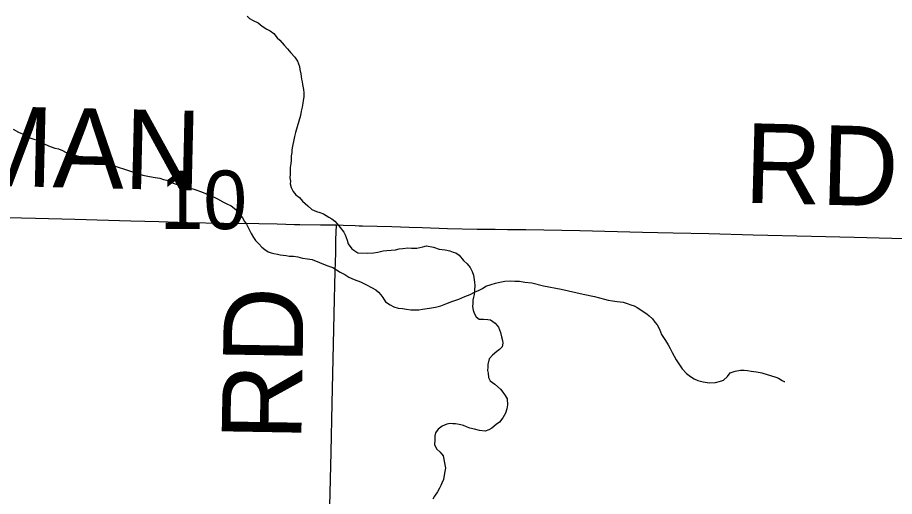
# Model space of a CAD drawing. Extents: x 2.4 to 73.1, y 4.5 to 25.6.
# Drawn here: x 47.743 to 48.0558, y 20.6839 to 20.8549 of the extents above; entities that cross this region are included whole.
import ezdxf

# ---------------------------------------------------------------- set-up
doc = ezdxf.new("R2010")
doc.units = 0
for name, color, linetype in [('GM_X_Minor_River', 7, 'Continuous'), ('GM_X_Section_Text', 7, 'Continuous'), ('GM_X_Township_Road', 7, 'Continuous'), ('GM_X_Township_Road_Text', 7, 'Continuous')]:
    doc.layers.add(name, color=color, linetype=linetype)

msp = doc.modelspace()

# ---------------------------------------------------------------- linework, layer by layer
at = {"layer": 'GM_X_Minor_River'}
for points in [[(47.82487, 20.8554), (47.8258, 20.85461), (47.82711, 20.85381), (47.82879, 20.85299), (47.83028, 20.8518), (47.83196, 20.85079), (47.83308, 20.85019), (47.83439, 20.84919), (47.83567, 20.84763), (47.8366, 20.84684), (47.83806, 20.84508), (47.83935, 20.8437), (47.84045, 20.84233), (47.84192, 20.84076), (47.84283, 20.8394), (47.84318, 20.83844), (47.84353, 20.83748), (47.84369, 20.83633), (47.84402, 20.8348), (47.84418, 20.83384), (47.84434, 20.83288), (47.8445, 20.83193), (47.84466, 20.83097), (47.84498, 20.82925), (47.84514, 20.8281), (47.84509, 20.82658), (47.84486, 20.82526), (47.84483, 20.82431), (47.84459, 20.82298), (47.84416, 20.82148), (47.84392, 20.81996), (47.84329, 20.81789), (47.84221, 20.81393), (47.84178, 20.81242), (47.84155, 20.81129), (47.8411, 20.80902), (47.84087, 20.8077)], [(47.74143, 20.81505), (47.7433, 20.81404), (47.74555, 20.81301), (47.74742, 20.812), (47.74912, 20.81137), (47.75025, 20.81115), (47.75231, 20.80994), (47.754, 20.80912), (47.75625, 20.80828), (47.75758, 20.80805), (47.75908, 20.80743), (47.76095, 20.80642), (47.76341, 20.80576), (47.76605, 20.80511), (47.7687, 20.80445), (47.77134, 20.80379), (47.77342, 20.80315), (47.77549, 20.80251), (47.77719, 20.80208), (47.77889, 20.80145), (47.78115, 20.8008), (47.78775, 20.79868), (47.79002, 20.79823), (47.7921, 20.79778), (47.7938, 20.79753), (47.79512, 20.79711), (47.79626, 20.79688), (47.79738, 20.79627), (47.79889, 20.79565), (47.80096, 20.79501), (47.80247, 20.79458), (47.80398, 20.79415), (47.80549, 20.79372), (47.807, 20.79329), (47.80832, 20.79287), (47.80982, 20.79225), (47.81113, 20.79163), (47.81264, 20.79101), (47.81433, 20.7902), (47.8162, 20.78918), (47.81769, 20.78837), (47.8192, 20.78775), (47.82087, 20.78637), (47.8218, 20.78557), (47.82234, 20.78461), (47.82325, 20.78343), (47.82397, 20.78208), (47.8247, 20.7811), (47.82577, 20.77897), (47.82631, 20.77782), (47.82722, 20.77645), (47.82794, 20.77529), (47.82905, 20.77411), (47.83015, 20.77293), (47.83127, 20.77213), (47.83239, 20.77134), (47.83351, 20.77092), (47.83446, 20.7707), (47.83578, 20.77046), (47.83673, 20.77024), (47.83882, 20.76998), (47.83995, 20.76976), (47.84147, 20.76971), (47.84299, 20.76947), (47.84469, 20.76903), (47.84639, 20.76878), (47.8481, 20.76854), (47.85337, 20.76646), (47.85543, 20.76563), (47.85805, 20.76402), (47.85974, 20.76321), (47.86123, 20.76221), (47.8631, 20.76138), (47.86536, 20.76055), (47.86743, 20.75953), (47.8693, 20.75851), (47.87079, 20.7577), (47.87172, 20.75691), (47.87264, 20.75593), (47.87337, 20.75496), (47.87428, 20.7534), (47.87596, 20.7524), (47.87726, 20.75159), (47.87877, 20.75116), (47.8803, 20.75111), (47.88181, 20.75087), (47.88333, 20.75063), (47.88447, 20.75059), (47.88618, 20.75054), (47.88752, 20.75087), (47.89001, 20.75117), (47.89211, 20.75148), (47.89403, 20.75199), (47.89577, 20.75269), (47.89789, 20.75357)], [(47.84087, 20.8077), (47.84084, 20.80675), (47.84061, 20.80561), (47.84056, 20.8039), (47.84052, 20.80276), (47.84029, 20.80144), (47.84024, 20.79992), (47.84021, 20.79897), (47.84017, 20.79764), (47.84032, 20.79649), (47.84029, 20.79554), (47.84063, 20.7942), (47.84135, 20.79284), (47.84226, 20.79167), (47.84356, 20.79068), (47.84466, 20.78931), (47.84651, 20.78773), (47.84799, 20.78635), (47.84969, 20.78572), (47.85082, 20.7853), (47.85214, 20.78488), (47.854, 20.78368), (47.85512, 20.78307), (47.85624, 20.78227), (47.85697, 20.78129), (47.85807, 20.77993), (47.85935, 20.77836), (47.85989, 20.77739), (47.86024, 20.77643), (47.86059, 20.77547), (47.86093, 20.77412), (47.86221, 20.77237), (47.86445, 20.77097), (47.86768, 20.77086), (47.86997, 20.77097), (47.8715, 20.77111), (47.87342, 20.77162), (47.87476, 20.77177), (47.87629, 20.77191), (47.87781, 20.77205), (47.87916, 20.77238), (47.88049, 20.77253), (47.88221, 20.77266), (47.88354, 20.77262), (47.8845, 20.77259), (47.88545, 20.77255), (47.88756, 20.77306), (47.8889, 20.77339), (47.89136, 20.77293), (47.89344, 20.77229), (47.89552, 20.77203), (47.89722, 20.77159), (47.89835, 20.77118), (47.8993, 20.77095), (47.9006, 20.77015), (47.90207, 20.7682), (47.90336, 20.76702), (47.90446, 20.76565), (47.90518, 20.76429), (47.90571, 20.76294), (47.90601, 20.76046), (47.90616, 20.75931), (47.90587, 20.75609), (47.90565, 20.75515), (47.90542, 20.75401), (47.90538, 20.75287), (47.90535, 20.75173), (47.90549, 20.7504), (47.90584, 20.74943), (47.90656, 20.74808), (47.90768, 20.74728), (47.9092, 20.74723), (47.91072, 20.74718), (47.91167, 20.74696), (47.91334, 20.74576), (47.91463, 20.74439), (47.91533, 20.74246), (47.91567, 20.74093), (47.916, 20.73959), (47.91616, 20.73863), (47.91593, 20.73731), (47.91495, 20.73639), (47.91397, 20.73566), (47.91241, 20.73438), (47.91123, 20.73309), (47.91078, 20.73101), (47.91075, 20.73006), (47.91071, 20.72892), (47.91087, 20.72796), (47.91101, 20.72643), (47.91155, 20.72528), (47.91322, 20.72408), (47.91526, 20.7223), (47.91617, 20.72113), (47.9169, 20.71996), (47.91762, 20.7188), (47.91775, 20.7167), (47.91751, 20.71519), (47.91708, 20.71368), (47.91607, 20.712), (47.91489, 20.71052)], [(47.89789, 20.75357), (47.9004, 20.75444), (47.90252, 20.75532), (47.90445, 20.75602), (47.906, 20.75692), (47.90773, 20.75762), (47.90889, 20.75816), (47.91007, 20.75907), (47.91199, 20.75958), (47.91353, 20.7601), (47.91506, 20.76043), (47.91678, 20.76075), (47.91869, 20.76088), (47.9204, 20.76082), (47.92212, 20.76076), (47.92401, 20.76051), (47.92648, 20.76024), (47.93063, 20.75915), (47.93688, 20.75799), (47.94482, 20.75621), (47.94879, 20.75532), (47.95238, 20.75444), (47.9537, 20.75401), (47.95522, 20.75377), (47.95692, 20.75353), (47.95901, 20.75327), (47.96052, 20.75284), (47.96184, 20.75241), (47.96297, 20.752), (47.96409, 20.75139), (47.96502, 20.75079), (47.96651, 20.74979), (47.96745, 20.74918), (47.96837, 20.74839), (47.96949, 20.7474), (47.9704, 20.74623), (47.97113, 20.74526), (47.97203, 20.74371), (47.97273, 20.74178), (47.97419, 20.73964), (47.97509, 20.73809), (47.97581, 20.73673), (47.97653, 20.73538), (47.97725, 20.73402), (47.97796, 20.73267), (47.97887, 20.7313), (47.98015, 20.72955), (47.98162, 20.72779), (47.98311, 20.72679), (47.98442, 20.72599), (47.98573, 20.72537), (47.98762, 20.72493), (47.9897, 20.72448), (47.99199, 20.72459), (47.99372, 20.72511), (47.99487, 20.72545), (47.99625, 20.72674), (47.99724, 20.72804), (47.99898, 20.72874), (48.00089, 20.72906), (48.00222, 20.72901), (48.00336, 20.72897), (48.00469, 20.72874), (48.00659, 20.72849), (48.00847, 20.72805), (48.01357, 20.72655), (48.01451, 20.72613), (48.01582, 20.72533), (48.01656, 20.72492), (48.01657, 20.72511)], [(47.91489, 20.71052), (47.91371, 20.70961), (47.91215, 20.70833), (47.91118, 20.70779), (47.90983, 20.70726), (47.90774, 20.70752), (47.90604, 20.70796), (47.90434, 20.70839), (47.90321, 20.70881), (47.90208, 20.70923), (47.90058, 20.70966), (47.89925, 20.70989), (47.8983, 20.70993), (47.89735, 20.70996), (47.8962, 20.7098), (47.89446, 20.7091), (47.8931, 20.708), (47.8921, 20.70671), (47.89188, 20.70557), (47.89183, 20.70405), (47.89178, 20.70253), (47.89249, 20.70099), (47.89379, 20.6998), (47.89489, 20.69843), (47.8957, 20.69403), (47.89547, 20.6929), (47.89524, 20.69157), (47.895, 20.69006), (47.89439, 20.68875), (47.89397, 20.68781), (47.89356, 20.68687), (47.89276, 20.68557), (47.89176, 20.68408), (47.89115, 20.68296)]]:
    msp.add_lwpolyline(points, dxfattribs=at)
at = {"layer": 'GM_X_Township_Road'}
for points in [[(47.60425, 20.78662), (47.61513, 20.78632), (47.63825, 20.78568), (47.65255, 20.78534), (47.65855, 20.78521), (47.67336, 20.78488), (47.69101, 20.7845), (47.71292, 20.78411), (47.72945, 20.78376), (47.74941, 20.78334), (47.76341, 20.78294), (47.78345, 20.78237), (47.79335, 20.78214), (47.79677, 20.78203), (47.8036, 20.78181), (47.81665, 20.78149), (47.82909, 20.78135), (47.83561, 20.78123), (47.84182, 20.78109), (47.84369, 20.78105), (47.85113, 20.78096), (47.85454, 20.78092), (47.85673, 20.78087)], [(47.85437, 20.68048), (47.85484, 20.69975), (47.85521, 20.71715), (47.85574, 20.73827), (47.85607, 20.75442), (47.85622, 20.75939), (47.85634, 20.76424), (47.8565, 20.77098), (47.8566, 20.77551), (47.85673, 20.78087)], [(47.85673, 20.78087), (47.85918, 20.78082), (47.86345, 20.78067), (47.86489, 20.78061), (47.86604, 20.78061), (47.8765, 20.7803), (47.88272, 20.78008), (47.88737, 20.77994), (47.89638, 20.77965), (47.90694, 20.7794), (47.91035, 20.77935), (47.9119, 20.77934), (47.91344, 20.77936), (47.91779, 20.7793), (47.92432, 20.77925), (47.94358, 20.77889), (47.96595, 20.77832), (47.97683, 20.77809), (47.98957, 20.77778), (48.00546, 20.77738), (48.02622, 20.77686), (48.04145, 20.77656), (48.06382, 20.77597)]]:
    msp.add_lwpolyline(points, dxfattribs=at)

# ---------------------------------------------------------------- texts
at = {"layer": 'GM_X_Section_Text'}
msp.add_text('10', height=0.020928, rotation=0, dxfattribs=at).set_placement((47.79373, 20.77938))
at = {"layer": 'GM_X_Township_Road_Text'}
for s, rotation, p in [('BOWMAN', 358.6797, (47.6331, 20.79719)), ('RD', 358.5311, (48.00206, 20.78884)), ('RD', 89.0184, (47.8442, 20.70361))]:
    msp.add_text(s, height=0.028409, rotation=rotation, dxfattribs=at).set_placement(p)

doc.saveas('drawing.dxf')
